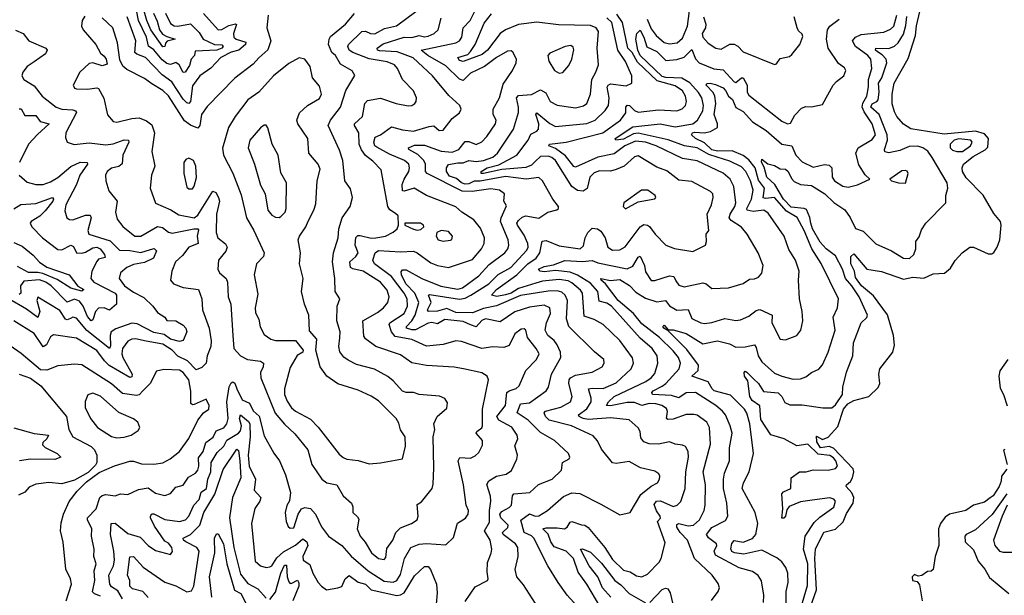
# Model space of a CAD drawing. Extents: x 1552294 to 1694791, y 811929 to 917222.
# Tile 544 of 643: x 1645907 to 1651252, y 906755 to 909880. Entities that reach past the tile are written whole.
import ezdxf

# ---------------------------------------------------------------- set-up
doc = ezdxf.new("R2010")
doc.units = 0

msp = doc.modelspace()

# ---------------------------------------------------------------- linework, layer by layer
at = {"layer": '0CON10XD'}
for points in [[(1646633.6, 909915), (1646652.5, 909872.5), (1646665.8, 909825.8), (1646682, 909802), (1646705, 909787.9), (1646750.8, 909775), (1646707.2, 909762.8), (1646697.9, 909752.1), (1646695, 909733.8), (1646685, 909733.1), (1646619.2, 909825), (1646597.1, 909875), (1646541.1, 910075)], [(1646698.5, 909915), (1646725, 909859.2), (1646745, 909847.1), (1646765, 909844.8), (1646835, 909858.4), (1646881.2, 909811.2), (1646903.2, 909775), (1646965, 909745.7), (1647003.6, 909743.6), (1647011.5, 909735), (1647004, 909725), (1646977.1, 909715), (1646860.2, 909709.8), (1646856.5, 909685), (1646838, 909665), (1646828.2, 909631.8), (1646805, 909594.6), (1646795, 909593.1), (1646772, 909635), (1646755, 909647.1), (1646725, 909637.5), (1646705, 909641.9), (1646681.2, 909661.2), (1646635, 909716.7), (1646606.4, 909736.4), (1646595.6, 909785), (1646552.6, 909875), (1646528.1, 909998.1)], [(1646261.2, 909898.8), (1646247.1, 909875), (1646243.1, 909845), (1646252.2, 909825), (1646320, 909745), (1646345, 909697.5), (1646365, 909682.5), (1646376.2, 909665), (1646381.7, 909638.3), (1646355, 909630), (1646305, 909646), (1646285, 909642.5), (1646234.4, 909595.6), (1646196.7, 909525), (1646205, 909508.8), (1646215, 909504.3), (1646275, 909502.2), (1646325, 909510), (1646335, 909506), (1646363.5, 909453.5), (1646383.6, 909363.6), (1646415, 909327.5), (1646435, 909324.5), (1646515, 909344.1), (1646555, 909346.8), (1646595, 909331.3), (1646625, 909309.5), (1646638.8, 909265), (1646623.9, 909165), (1646640.3, 909085), (1646622.1, 909035), (1646614.5, 908965), (1646644.6, 908884.6), (1646727.3, 908847.3), (1646770.3, 908820.3), (1646855, 908804.5), (1646875, 908818.1), (1646955, 908949.6), (1646972.2, 908942.2), (1646985.8, 908915), (1646991, 908895), (1646975.6, 908825), (1646973.9, 908723.9), (1646983.5, 908695), (1647025, 908662.2), (1647032.5, 908645), (1647026.2, 908623.8), (1646986.5, 908575), (1646982.2, 908525), (1646991.9, 908505), (1647027.1, 908475), (1647034.5, 908454.5), (1647038.2, 908375), (1647053.2, 908335), (1647064.5, 908165.5), (1647070, 908095), (1647105.7, 908055), (1647144, 908035), (1647215, 908025.8), (1647230, 908015), (1647228.8, 907995), (1647214.1, 907965), (1647216.2, 907935), (1647294.5, 907744.5), (1647344.5, 907684.5), (1647401.3, 907631.3), (1647470.6, 907545), (1647492.1, 907465), (1647546.5, 907385), (1647575, 907364.6), (1647628, 907355), (1647663.3, 907295), (1647708.6, 907255), (1647715.7, 907235), (1647716.2, 907205), (1647741.5, 907181.5), (1647747.6, 907167.6), (1647738.8, 907115), (1647755, 907075.8), (1647782.6, 907042.6), (1647816.2, 906985), (1647855, 906954.7), (1647885, 906948.5)], [(1646345, 906749.6), (1646312.8, 906762.8), (1646303.2, 906773.2), (1646314.2, 906835), (1646312.3, 906887.7), (1646322.7, 906925), (1646308.8, 906965), (1646311, 907005), (1646296.8, 907075), (1646298.2, 907115), (1646275.4, 907165), (1646276, 907175), (1646322.1, 907225), (1646342, 907285), (1646355, 907296.6), (1646375, 907301.9), (1646425, 907294.6), (1646455, 907305.8), (1646495, 907301.9), (1646551.3, 907328.7), (1646605, 907339.1), (1646645, 907309.7), (1646695, 907296.4), (1646725, 907307.1), (1646755, 907341.2), (1646795, 907352), (1646823, 907397), (1646862, 907418), (1646875, 907434.5), (1646880.2, 907455), (1646878.1, 907501.9), (1646902.8, 907535), (1646917.8, 907585), (1646956.7, 907613.3), (1646972.9, 907647.2), (1647015, 907664.8), (1647031.9, 907685), (1647039.5, 907715), (1647030.9, 907805), (1647044, 907886), (1647055, 907908.2), (1647065, 907913.5), (1647075, 907907.1), (1647086.2, 907875), (1647115, 907816.8), (1647155, 907797.7), (1647175, 907756.4), (1647207.8, 907727.8), (1647235, 907620), (1647286.1, 907526.1), (1647316.7, 907485), (1647349.6, 907409.6), (1647377, 907313), (1647372.3, 907267.7), (1647357.9, 907242.1), (1647349.1, 907205), (1647353.1, 907155), (1647365, 907127.5), (1647375, 907120), (1647395, 907121.4), (1647419.6, 907195), (1647436, 907224), (1647455, 907231.5), (1647485.3, 907225.3), (1647512.7, 907195), (1647545, 907125.8), (1647582.9, 907075), (1647656.2, 907025), (1647707.2, 906967.2), (1647798.3, 906888.3), (1647885, 906831.7), (1647935, 906825.3), (1647955, 906834.7), (1647975, 906867.5), (1647996.1, 906953.9), (1648031.1, 907015), (1648075, 907031.8), (1648115, 907036.5), (1648220.5, 907029.5), (1648262.1, 907067.9), (1648283.5, 907146.5), (1648327, 907173), (1648341.8, 907195), (1648342.9, 907215), (1648331.5, 907245), (1648316, 907355), (1648286.8, 907485), (1648296.4, 907503.6), (1648355, 907500), (1648378.9, 907511.1), (1648400, 907530), (1648419.8, 907570.2), (1648418.8, 907595), (1648384.5, 907635), (1648388.6, 907645), (1648415, 907664.4), (1648418.8, 907675), (1648418.7, 907765), (1648451.9, 907925), (1648444.5, 907944.5), (1648415, 907963.1), (1648316.4, 907983.6), (1648265, 907993.6), (1648115, 908001.9), (1648036.6, 908016.6), (1647975, 908059.6), (1647840, 908105), (1647785, 908147.8), (1647775, 908162), (1647770, 908245), (1647849.9, 908290.1), (1647881.1, 908315), (1647906.2, 908345), (1647912.2, 908375), (1647901.7, 908411.7), (1647866.2, 908455), (1647771.1, 908515), (1647715, 908526.5), (1647703, 908535), (1647698.9, 908565), (1647732.6, 908595), (1647745.2, 908615), (1647728.8, 908655), (1647732.6, 908697.4), (1647742.3, 908707.7), (1647755, 908709.1), (1647815, 908694.4), (1647840, 908695), (1647892.5, 908705), (1647935, 908726.5), (1647955.8, 908745), (1647964, 908765), (1647962, 908815), (1647947.7, 908827.7), (1647917, 908847), (1647906.4, 908865), (1647868.5, 909065), (1647825, 909112.3), (1647783.4, 909143.5), (1647763.2, 909173.2), (1647749.4, 909205), (1647747.6, 909265), (1647724.7, 909305), (1647724.7, 909315), (1647768.5, 909355), (1647780, 909425), (1647795, 909441.8), (1647865, 909453.6), (1647950, 909425), (1648015, 909411.9), (1648035, 909414.3), (1648051.2, 909425), (1648058.6, 909435), (1648060.6, 909455), (1648045, 909494.2), (1647985, 909555.7), (1647957.9, 909615), (1647942.5, 909635), (1647901.7, 909651.7), (1647805, 909666.8), (1647715, 909701), (1647695.8, 909715), (1647688.9, 909735), (1647691.8, 909745), (1647763.6, 909815), (1647785, 909816.9), (1647811.9, 909805), (1647835, 909803.5), (1647888, 909832), (1647952.6, 909847.4), (1648057.5, 909925)], [(1647255.3, 909905.3), (1647249.4, 909835), (1647270, 909765), (1647255, 909715.6), (1647205, 909673.8), (1647175, 909638.5), (1647075, 909561.9), (1646925, 909408.6), (1646894.7, 909365), (1646885.8, 909305), (1646875, 909291.1), (1646835, 909307), (1646801.5, 909331.5), (1646715, 909466.3), (1646685, 909495.3), (1646625, 909531.8), (1646585, 909561.5), (1646489.5, 909609.5), (1646467.5, 909627.5), (1646451.4, 909661.4), (1646438.9, 909755), (1646413.3, 909835), (1646355, 909890)], [(1646904.4, 909914.4), (1646985, 909825.4), (1647005, 909827.2), (1647042.1, 909847.9), (1647078.3, 909858.3), (1647083.5, 909853.5), (1647068.2, 909805), (1647069.5, 909785), (1647082.5, 909775), (1647135, 909757.1), (1647133.1, 909745), (1647096.1, 909713.9), (1647055, 909704.2), (1646998.4, 909675), (1646945, 909616.2), (1646885, 909574.7), (1646845, 909520), (1646834.2, 909435.8), (1646825, 909425.5), (1646815, 909428), (1646795, 909448.2), (1646732.4, 909542.4), (1646680.6, 909580.6), (1646590.5, 909675), (1646542.9, 909692.9), (1646532.5, 909702.5), (1646538.4, 909765), (1646491.1, 909895)], [(1647885, 906948.5), (1647895, 906960), (1647900.5, 907009.5), (1647933.1, 907055), (1647948.2, 907095), (1647975, 907120.3), (1648034.3, 907145), (1648064.3, 907165), (1648069.6, 907185), (1648065, 907247.5), (1648088.2, 907261.8), (1648145.5, 907335), (1648151.8, 907358.2), (1648156, 907446), (1648152.3, 907615), (1648161.1, 907655), (1648155.8, 907685), (1648173.8, 907725), (1648225, 907770), (1648229.2, 907799.2), (1648215, 907823.8), (1648186.8, 907836.8), (1648075, 907845.6), (1648045, 907855.6), (1648005, 907855.5), (1647985, 907863.6), (1647935, 907920), (1647905, 907943.6), (1647832.4, 907982.4), (1647735, 908008.2), (1647691, 908031), (1647667, 908047), (1647645.8, 908075.8), (1647640, 908105), (1647645, 908152.5), (1647646.9, 908185), (1647628.5, 908245), (1647630, 908325), (1647644.2, 908365), (1647619.2, 908405), (1647618.5, 908475), (1647605.5, 908565.5), (1647611.1, 908615), (1647636.2, 908695), (1647638.9, 908745), (1647657.8, 908805), (1647701.1, 908865), (1647713.1, 908915), (1647702.3, 908962.3), (1647672.7, 909005), (1647660.6, 909115), (1647642.4, 909172.4), (1647581.1, 909305), (1647594.6, 909335), (1647648.7, 909405), (1647677.8, 909495), (1647726.5, 909576.5), (1647712.7, 909602.7), (1647648.3, 909638.3), (1647621.1, 909685), (1647602.3, 909702.3), (1647583.3, 909745), (1647586.2, 909773.8), (1647595, 909789.6), (1647675.2, 909854.8), (1647725, 909913.2)], [(1648848.1, 907435), (1648854.2, 907475), (1648890, 907495), (1648894.2, 907505), (1648885.8, 907525), (1648810, 907595), (1648735, 907637.9), (1648667.2, 907705), (1648606.7, 907745), (1648625.6, 907794.4), (1648675, 907799), (1648764.7, 907865.3), (1648777.7, 907885), (1648794.4, 907955.6), (1648844.6, 908045), (1648842.1, 908075), (1648825.3, 908115), (1648808.3, 908138.3), (1648774, 908165), (1648760.3, 908195), (1648766, 908234), (1648788.1, 908285), (1648785.2, 908315.2), (1648755, 908329.3), (1648675, 908318.9), (1648595, 908293.6), (1648515, 908240.3), (1648435, 908256.5), (1648415, 908247.2), (1648385, 908212.6), (1648354, 908224), (1648315, 908242), (1648215, 908252.7), (1648175, 908227.8), (1648145, 908235.7), (1648125, 908233), (1648055, 908196.3), (1648035, 908195.4), (1648006.4, 908205), (1648006.7, 908215), (1648035.8, 908244.2), (1648054.3, 908275), (1648073.2, 908345), (1648052.2, 908395), (1648002.9, 908445), (1647979, 908495), (1647978.3, 908511.7), (1647985, 908521.1), (1648005, 908522.5), (1648090.7, 908475), (1648193.6, 908433.6), (1648285, 908416.5), (1648310.3, 908425), (1648400.1, 908489.9), (1648455, 908550.3), (1648540, 908615), (1648556.6, 908635), (1648561.8, 908655), (1648559.2, 908685), (1648518, 908785), (1648520, 908805), (1648549.2, 908869.2), (1648534.6, 908895), (1648538.6, 908935), (1648510.8, 908955), (1648465, 908961), (1648363.6, 908946.4), (1648309.6, 908949.6), (1648119.5, 909045), (1648109.7, 909055), (1648110.5, 909095), (1648100.5, 909115), (1648068.5, 909148.5), (1648019.5, 909175), (1648016.9, 909185), (1648050.7, 909199.3), (1648105, 909199.3), (1648195, 909166.5), (1648255, 909160.7), (1648291.5, 909175), (1648325, 909217.8), (1648345, 909218.4), (1648385, 909202.1), (1648415, 909216.4), (1648443.5, 909246.5), (1648490, 909315), (1648492.9, 909335), (1648477.7, 909365), (1648477.9, 909395), (1648512, 909455), (1648530.7, 909529.3), (1648582.5, 909605), (1648602.9, 909645), (1648604.4, 909665), (1648583.9, 909703.9), (1648575, 909710.6), (1648555, 909709.1), (1648495, 909674.6), (1648429.5, 909625), (1648355, 909589.7), (1648315, 909549.6), (1648295, 909557.5), (1648219.9, 909629.9), (1648123.3, 909685), (1648086, 909715), (1648274.8, 909755.2), (1648295, 909765.5), (1648306.7, 909785), (1648313.7, 909835), (1648351.6, 909875), (1648387.4, 909945)], [(1648953.4, 906673.4), (1648878.2, 906755), (1648830.4, 906825), (1648774.7, 906914.7), (1648698.2, 907065), (1648685, 907078.3), (1648645.2, 907095.2), (1648627, 907163), (1648675, 907197.2), (1648705, 907183.6), (1648725, 907185.4), (1648771.9, 907215), (1648858.7, 907291.3), (1648905, 907311), (1648947.2, 907307.2), (1649060.9, 907249.1), (1649165, 907191.2), (1649221.2, 907205), (1649278.7, 907301.3), (1649335, 907347.3), (1649369.2, 907365), (1649380.6, 907385), (1649382.5, 907402.5), (1649376, 907415), (1649355, 907428.1), (1649276.2, 907446.2), (1649215, 907480.5), (1649145, 907470.9), (1649124.5, 907474.5), (1649065, 907548.9), (1649043, 907593), (1649019.7, 907619.7), (1648901.9, 907675), (1648781.1, 907705), (1648760.8, 907725), (1648754.6, 907745), (1648760.6, 907755), (1648843.9, 907776.1), (1648896.2, 907805), (1648906, 907835), (1648887.8, 907905), (1648889.2, 907925), (1648896.7, 907935), (1648925, 907949.4), (1649015, 907966.4), (1649068.5, 907995), (1649079.1, 908015), (1649078.2, 908035), (1649026.6, 908076.6), (1648888.2, 908215), (1648875.8, 908255), (1648880.5, 908355), (1648867.4, 908385), (1648850.5, 908400.5), (1648825, 908407.9), (1648775, 908405.5), (1648625, 908381.9), (1648495, 908327.2), (1648425, 908312.7), (1648365, 908288.8), (1648275, 908290.5), (1648225, 908311.6), (1648175, 908298), (1648125.5, 908295.5), (1648121.1, 908305), (1648140.6, 908345), (1648126.9, 908385), (1648131.3, 908388.7), (1648295, 908363.5), (1648325, 908368.9), (1648355.5, 908384.5), (1648453.9, 908445), (1648503.8, 908496.2), (1648573.1, 908535), (1648660.8, 908629.2), (1648667.1, 908645), (1648664.8, 908665), (1648645, 908709.3), (1648608.9, 908765), (1648605.9, 908775), (1648615, 908790), (1648635, 908807.5), (1648655, 908815.3), (1648725, 908802.9), (1648774.5, 908835.5), (1648822.6, 908847.4), (1648832.5, 908855), (1648831.8, 908865), (1648801.9, 908905), (1648745.8, 909005.8), (1648725, 909023.5), (1648656.6, 909013.4), (1648545, 909028), (1648406.8, 909003.2), (1648375, 909003), (1648345, 908988.7), (1648325, 908987.6), (1648305.2, 908995), (1648277.4, 909017.4), (1648241, 909031), (1648224.5, 909055), (1648224.1, 909075.9), (1648235.4, 909094.6), (1648285, 909102.1), (1648315, 909102.4), (1648345, 909116.2), (1648385, 909110), (1648425, 909115.2), (1648475, 909132.7), (1648501.6, 909155), (1648587.9, 909285), (1648614.7, 909375.3), (1648615.2, 909404.8), (1648603.9, 909455), (1648615, 909468.2), (1648685, 909474.2), (1648735, 909499.4), (1648762.4, 909482.4), (1648786.6, 909436.6), (1648825, 909416.1), (1648925, 909401.8), (1648967.1, 909412.9), (1648986.1, 909425), (1649005.8, 909475), (1649012.5, 909555), (1649035.3, 909595), (1649048.8, 909635), (1649042.4, 909725), (1649049.2, 909815), (1649036.1, 909836.1), (1649005, 909848.3), (1648831.5, 909851.5), (1648715, 909866.2), (1648615, 909854.3), (1648545, 909825.1), (1648515, 909805.4), (1648446.3, 909713.7), (1648418.3, 909691.7), (1648315, 909653.2), (1648295, 909657.9), (1648285.8, 909674.2), (1648339.1, 909690.9), (1648355, 909706.4), (1648378.8, 909745), (1648428.1, 909861.9), (1648467.8, 909912.2)], [(1649663.2, 906726.8), (1649699.5, 906775), (1649706.5, 906795), (1649699.4, 906819.4), (1649665.7, 906865), (1649569.3, 906955), (1649532.7, 907055), (1649492.7, 907095), (1649473.8, 907125), (1649475, 907139.1), (1649485, 907144.1), (1649535, 907131.2), (1649565.4, 907135), (1649598.1, 907165), (1649622, 907215), (1649628, 907245), (1649629.7, 907355), (1649617.5, 907425), (1649656.7, 907575), (1649652, 907665), (1649637.8, 907695), (1649585, 907733.1), (1649567.2, 907737.2), (1649525, 907736.2), (1649455, 907710.4), (1649425, 907708.8), (1649418.2, 907715), (1649423.3, 907753.3), (1649418.3, 907768.3), (1649392.2, 907785), (1649361.2, 907795), (1649325, 907795.6), (1649285, 907785.2), (1649245, 907801.1), (1649205, 907802.2), (1649113.6, 907783.6), (1649091.9, 907785), (1649102.5, 907805), (1649135, 907834.5), (1649306.9, 907915), (1649335.4, 907935), (1649355, 907958.6), (1649370.7, 908015), (1649367.2, 908055), (1649340.3, 908095), (1649275, 908151.3), (1649120.3, 908325), (1649095, 908341.7), (1649052.5, 908352.5), (1649045.1, 908405.1), (1649005, 908449.3), (1648935, 908493.5), (1648895, 908509.2), (1648815, 908518.8), (1648755, 908511.9), (1648732, 908515), (1648723.1, 908525), (1648755, 908540.7), (1648805, 908549.4), (1648866.8, 908573.2), (1648962.7, 908567.3), (1649015, 908572.8), (1649045, 908559), (1649205, 908527.5), (1649235, 908542.5), (1649265, 908591.5), (1649275, 908595.5), (1649298, 908545), (1649305, 908510.8), (1649334.1, 908464.1), (1649355, 908463.3), (1649435, 908490), (1649457.5, 908485), (1649468.7, 908461.3), (1649485, 908438.8), (1649515, 908428.8), (1649615, 908451.2), (1649633.1, 908445), (1649665, 908421.1), (1649755, 908423.5), (1649835, 908446.9), (1649868.6, 908471.4), (1649895, 908472.5), (1649918.5, 908481.5), (1649936.6, 908503.4), (1649942.5, 908545), (1649916.5, 908615), (1649856.5, 908715), (1649825, 908753.3), (1649769.6, 908789.6), (1649758.9, 908805), (1649763.8, 908825), (1649789.6, 908865), (1649793.9, 908885), (1649784.3, 908974.3), (1649763.8, 909015), (1649725, 909047), (1649585, 909113.6), (1649505, 909127.2), (1649361.5, 909195), (1649304.2, 909214.2), (1649249.4, 909220.6), (1649192.7, 909195), (1649135, 909151.4), (1649045, 909133.9), (1648925, 909079.2), (1648915, 909083.1), (1648870.1, 909140.1), (1648815, 909180.2), (1648780, 909195), (1648783.3, 909205), (1648874.4, 909215.6), (1649072.3, 909265), (1649168.9, 909335), (1649196.8, 909375), (1649197.8, 909405), (1649205, 909416.8), (1649216.7, 909415), (1649245, 909387.5), (1649265, 909377.8), (1649375, 909390.3), (1649474.1, 909385.9), (1649504.1, 909395.9), (1649521.5, 909415), (1649527.1, 909435), (1649522.2, 909465), (1649505, 909492.9), (1649465, 909521.2), (1649367.4, 909547.4), (1649260.1, 909650.1), (1649231.3, 909701.3), (1649208.7, 909725), (1649179, 909865), (1649149.4, 909909.4)], [(1649312.7, 909882.7), (1649335, 909830), (1649361.9, 909795), (1649405, 909756.7), (1649435, 909749.2), (1649476.7, 909755), (1649505, 909780.4), (1649531.4, 909845), (1649542.8, 909927.2)], [(1650066.9, 906713.1), (1650068.6, 906775), (1650078.8, 906825), (1650076.9, 906875), (1650066.4, 906905), (1650045, 906935.7), (1650017.4, 906957.4), (1649935, 906999.4), (1649837.7, 906977.7), (1649788.1, 906985), (1649773, 906993), (1649767.3, 907007.3), (1649773.4, 907036.6), (1649785, 907051.5), (1649835, 907043.7), (1649885, 907063.5), (1649903.3, 907085), (1649913.4, 907145), (1649899.7, 907205), (1649828.5, 907335), (1649836.2, 907365), (1649867.2, 907425), (1649890, 907525), (1649870.4, 907685), (1649855, 907744.3), (1649841.3, 907765), (1649765, 907841.2), (1649677.8, 907865), (1649666.2, 907875), (1649644.4, 907914.4), (1649556.2, 907945), (1649590.9, 907975), (1649592.2, 908005), (1649529.2, 908089.2), (1649425, 908192.9), (1649404.2, 908205), (1649398.1, 908215), (1649405, 908221.1), (1649426.9, 908196.9), (1649455, 908196.2), (1649525, 908176.3), (1649615, 908120), (1649695, 908136.8), (1649759.6, 908119.6), (1649795, 908101.8), (1649845, 908103.9), (1649895, 908114.6), (1649905, 908100.8), (1649915.3, 908055), (1649935, 908021.8), (1650005, 907961.1), (1650043.7, 907943.7), (1650105, 907928.5), (1650145, 907930.6), (1650175, 907940.6), (1650206, 907964), (1650245, 907982.2), (1650265, 908006.9), (1650296.2, 908075), (1650334, 908195), (1650323.3, 908265), (1650346.7, 908315), (1650351.5, 908365), (1650257.1, 908557.1), (1650206.7, 908635), (1650165.7, 908735.7), (1650126.9, 908806.9), (1650069.5, 908839.5), (1650005, 908914.6), (1649955, 908908.5), (1649942.1, 908912.1), (1649949.6, 908965), (1649918.1, 909008.1), (1649899.1, 909075), (1649865, 909119.7), (1649835, 909142.4), (1649775, 909168.4), (1649695, 909166.2), (1649665, 909174), (1649625, 909211.6), (1649575.8, 909235), (1649553.6, 909255), (1649559.1, 909265), (1649571.5, 909268.5), (1649623.5, 909266.5), (1649657.5, 909272.5), (1649694.7, 909295.3), (1649694.3, 909315), (1649677.5, 909365), (1649685.2, 909425.2), (1649680, 909465), (1649671.9, 909485), (1649633.5, 909525), (1649636.4, 909533.6), (1649655, 909536), (1649685, 909527.3), (1649725, 909510), (1649738.3, 909495), (1649754.5, 909465), (1649776.3, 909446.3), (1649795, 909403.8), (1649835, 909381.4), (1649885.3, 909325), (1649959.2, 909279.2), (1650044.8, 909204.8), (1650099.1, 909195), (1650120.6, 909145), (1650155, 909107.8), (1650215, 909079.2), (1650275, 909093.3), (1650300.4, 909090.4), (1650315.7, 909075), (1650318.1, 909025), (1650330, 909005), (1650375, 908976.4), (1650405, 908970.6), (1650455, 908984), (1650522.5, 909015), (1650496.8, 909036.8), (1650461.9, 909091.9), (1650446.7, 909155), (1650459.2, 909185), (1650535, 909228.8), (1650552.3, 909255), (1650535, 909313.8), (1650490.4, 909380.4), (1650481, 909405), (1650483.7, 909426.3), (1650504.8, 909465), (1650514.8, 909515), (1650514.8, 909555), (1650532, 909615), (1650527.6, 909665), (1650511.6, 909685), (1650444.6, 909735), (1650428.5, 909765), (1650443.5, 909785), (1650475, 909800), (1650597.3, 909812.7), (1650635, 909828.6), (1650652.5, 909845), (1650667.9, 909905)], [(1649618.8, 909895), (1649630.9, 909855), (1649630, 909835), (1649611.3, 909805), (1649614.6, 909785), (1649645, 909751.9), (1649686.2, 909725), (1649715, 909719.1), (1649762.1, 909747.9), (1649785, 909748), (1649806.3, 909736.3), (1649835, 909705.6), (1650005, 909636.2), (1650015, 909640), (1650035, 909670), (1650085, 909680), (1650099.4, 909690.6), (1650142, 909745), (1650158.3, 909788.3), (1650155, 909801.2), (1650135, 909819.2), (1650127.5, 909835), (1650110.8, 909895)], [(1649890.1, 907930.1), (1649918, 907905), (1649945, 907860.5), (1650025, 907853.3), (1650044.2, 907835), (1650061.4, 907801.4), (1650088.5, 907788.5), (1650155, 907789.1), (1650267.2, 907772.8), (1650315, 907773.3), (1650335, 907789.5), (1650373.8, 907845), (1650376.1, 907885), (1650394.5, 907965.5), (1650430, 908055), (1650433.4, 908125), (1650475.4, 908235), (1650505, 908262.5), (1650508.5, 908275), (1650464.7, 908375), (1650425, 908434.4), (1650389, 908475), (1650373.5, 908525), (1650335, 908597.6), (1650285, 908636.4), (1650251.7, 908671.7), (1650209.9, 908745), (1650201.8, 908775), (1650196.7, 908806.7), (1650178.7, 908848.7), (1650165, 908855.7), (1650095, 908862.2), (1650053.4, 908905), (1650006, 908986), (1649962.8, 909025), (1649948.5, 909078.5), (1649934.3, 909105.7), (1649935, 909122.5), (1649967.4, 909097.4), (1650005, 909088.2), (1650035, 909070.9), (1650065, 909068.2), (1650079.1, 909055), (1650096.9, 909016.9), (1650111.2, 909001.2), (1650145.2, 908985.2), (1650205, 908979.4), (1650277.7, 908935), (1650327.3, 908887.3), (1650387, 908847), (1650415.8, 908805.8), (1650445, 908746.9), (1650485, 908731.9), (1650555, 908663.5), (1650638.8, 908625), (1650705, 908585.8), (1650737.1, 908582.9), (1650760, 908605), (1650772, 908635), (1650772, 908675), (1650789.8, 908700.2), (1650801.8, 908738.2), (1650825.8, 908775), (1650934.2, 908885), (1650934.2, 908925.8), (1650945.5, 908965), (1650942.1, 908995), (1650861.2, 909131.2), (1650836, 909166), (1650809.6, 909185), (1650782.7, 909192.7), (1650735, 909192.2), (1650685, 909169.7), (1650625, 909157.9), (1650603.3, 909163.3), (1650601.6, 909175), (1650617.9, 909225), (1650616.3, 909255), (1650572, 909365), (1650526.9, 909405), (1650535, 909422.7), (1650560.3, 909435), (1650567, 909445), (1650573.3, 909486.7), (1650568.4, 909535), (1650587.2, 909565), (1650614.8, 909645), (1650611.2, 909665), (1650588.7, 909688.7), (1650562.7, 909705), (1650553.3, 909715), (1650554.2, 909725), (1650625, 909723.1), (1650655, 909735.7), (1650675.1, 909754.9), (1650705, 909802.2), (1650718.2, 909848.2), (1650723.5, 909896.5)], [(1650425, 907310.3), (1650394.2, 907345.8), (1650394.8, 907355.2), (1650417.6, 907372.4), (1650427.4, 907392.6), (1650435.8, 907425), (1650430.7, 907440.7), (1650324.5, 907554.5), (1650301.8, 907561.8), (1650254.7, 907555), (1650235, 907588.6), (1650231.7, 907618.3), (1650265, 907601.5), (1650295, 907613.8), (1650348.7, 907671.3), (1650378.8, 907765), (1650402.5, 907795), (1650435, 907812.6), (1650516.7, 907833.4), (1650567.1, 907882.9), (1650576.1, 907905), (1650570.7, 907955), (1650576.3, 907985), (1650647.5, 908075), (1650656.6, 908113.4), (1650650.1, 908165), (1650617.3, 908277.3), (1650541.4, 908381.4), (1650476.7, 908435), (1650445, 908480.6), (1650439.4, 908515), (1650419.3, 908555), (1650419.1, 908595), (1650435, 908609.5), (1650505, 908525.3), (1650585, 908512), (1650705, 908470.6), (1650755, 908481.6), (1650815, 908477.1), (1650865, 908499.7), (1650926.6, 908503.4), (1650959.6, 908530.4), (1650985, 908572.7), (1651023.3, 908615), (1651065, 908644.6), (1651085, 908644.6), (1651165, 908609.3), (1651185, 908609.6), (1651195, 908616.2), (1651213.7, 908645), (1651226.8, 908685), (1651234.7, 908765), (1651231.6, 908785), (1651195, 908827.1), (1651136.9, 908926.9), (1651045, 909021.3), (1651025.8, 909055), (1651022.6, 909075), (1651029.7, 909095), (1651082.1, 909138), (1651147.4, 909172.6), (1651162.1, 909187.9), (1651166.5, 909235), (1651145, 909260.9), (1651095, 909274), (1650925, 909258.4), (1650745, 909287.5), (1650705, 909312.7), (1650668.8, 909355), (1650655, 909380), (1650643.5, 909423.5), (1650642.9, 909475), (1650654.7, 909535), (1650730.4, 909669.6), (1650769.4, 909795), (1650775, 909846), (1650793.9, 909923.9)], [(1648325, 906721.5), (1648379.7, 906800.3), (1648445.7, 906834.3), (1648450, 906845), (1648445, 906882.5), (1648446.7, 906933.3), (1648467, 906983), (1648469.2, 907005), (1648460.8, 907055), (1648429.6, 907105), (1648458, 907152), (1648457.5, 907215), (1648464.8, 907265), (1648463, 907293), (1648442.8, 907357.2), (1648453.8, 907376.2), (1648495, 907400.9), (1648547.1, 907412.9), (1648577.6, 907432.4), (1648606.2, 907493.8), (1648610, 907515), (1648594.5, 907565.5), (1648610.9, 907605), (1648606.9, 907625), (1648578.5, 907668.5), (1648507.2, 907705), (1648497.3, 907725), (1648544.7, 907785), (1648550.8, 907855), (1648565, 907865.7), (1648602.4, 907877.6), (1648618.5, 907891.5), (1648653.9, 907976.1), (1648712.5, 908035), (1648726.2, 908065), (1648711.6, 908095), (1648663.2, 908155), (1648654.2, 908195), (1648645, 908201.9), (1648629.8, 908200.2), (1648595, 908173.5), (1648565, 908111.9), (1648535, 908100), (1648475, 908103.4), (1648415, 908094.6), (1648305, 908132), (1648275, 908136), (1648205, 908117.2), (1648115, 908108), (1648035, 908144.4), (1647945, 908160), (1647926.2, 908185), (1647913.5, 908225), (1647916.4, 908235), (1647994.4, 908285.6), (1648011.9, 908325), (1648010.4, 908365), (1647995, 908394.3), (1647925, 908484.8), (1647833.3, 908555), (1647823.9, 908575), (1647836.1, 908615), (1647855, 908627.2), (1647975, 908618.7), (1648045, 908622.4), (1648065, 908614.7), (1648139.1, 908559.1), (1648175, 908545.4), (1648235, 908534.7), (1648365, 908578.2), (1648413.4, 908635), (1648429.3, 908665), (1648430, 908695), (1648408.5, 908748.5), (1648372.7, 908792.7), (1648307.1, 908835), (1648275, 908864.5), (1648115, 908926.2), (1648048, 908965), (1647995, 908948.7), (1647985, 908950.8), (1647982.8, 908985), (1647993.7, 909015), (1648018.8, 909055), (1648023.5, 909075), (1648019.6, 909095), (1647995.5, 909115), (1647915, 909149.1), (1647845, 909187.3), (1647835.6, 909195.6), (1647829.6, 909215), (1647837, 909243), (1647865, 909255.4), (1647925, 909298.9), (1647985, 909281.3), (1648045, 909275.2), (1648129.5, 909299.5), (1648155, 909303.2), (1648185, 909278.9), (1648205, 909279.4), (1648255, 909343.3), (1648294.3, 909375), (1648303.1, 909395), (1648297.1, 909415), (1648237.5, 909467.5), (1648147.9, 909575), (1648043.3, 909673.4), (1647956, 909706), (1647860.7, 909710.7), (1647849.1, 909715), (1647847.7, 909725), (1647880.9, 909749.1), (1647994.8, 909784.8), (1648035, 909784.1), (1648075, 909793.4), (1648105, 909787.4), (1648125, 909790.4), (1648157.3, 909805), (1648178.2, 909825), (1648195, 909888.1)], [(1649462.2, 908637.8), (1649561.7, 908621.7), (1649629.1, 908655), (1649636.1, 908675), (1649634.4, 908715), (1649647.5, 908735), (1649638.4, 908825), (1649661.8, 908875), (1649671.2, 908915), (1649668.9, 908935), (1649657.8, 908947.8), (1649555, 909001.1), (1649485, 909008.5), (1649419.2, 909059.2), (1649365, 909079.7), (1649265, 909140.4), (1649245, 909135.4), (1649188.6, 909085), (1649145, 909066.4), (1649115, 909058.2), (1649055, 909059.6), (1649025, 909047.9), (1649001.8, 909025), (1648987.4, 908962.6), (1648965, 908948.7), (1648935, 908952.6), (1648905, 908973.5), (1648815.3, 909115), (1648795, 909131.2), (1648775, 909139.6), (1648735, 909137.5), (1648707.7, 909112.3), (1648685, 909090), (1648655, 909076.9), (1648523.9, 909066.1), (1648424.5, 909044.5), (1648411.9, 909045), (1648411.8, 909055), (1648445, 909076.1), (1648507.6, 909092.4), (1648605.9, 909145), (1648666.6, 909225), (1648681.2, 909258.8), (1648714.8, 909275.2), (1648722.6, 909285), (1648724.8, 909315), (1648709.1, 909365), (1648715, 909374.3), (1648785, 909316.1), (1648815, 909299.7), (1648985, 909316.8), (1649031.8, 909335), (1649085, 909386.2), (1649102.9, 909415), (1649106.7, 909455), (1649096.4, 909513.6), (1649101.1, 909525), (1649115, 909531.1), (1649198.7, 909521.3), (1649230, 909535), (1649229.7, 909575), (1649196.2, 909653.8), (1649154.4, 909715), (1649121.9, 909865), (1649095, 909890.8)], [(1649944.7, 906715), (1649945.9, 906755), (1649933.8, 906833.8), (1649915, 906862.7), (1649885, 906883.3), (1649813.2, 906903.2), (1649685, 906972.5), (1649676.1, 906995), (1649692, 907025), (1649690.4, 907035), (1649646.8, 907066.8), (1649636, 907085), (1649665, 907123.6), (1649738.2, 907161.8), (1649751.2, 907185), (1649745.4, 907254.6), (1649728.4, 907335), (1649727.5, 907385), (1649732.2, 907417.8), (1649760.3, 907485), (1649759.4, 907555), (1649774.1, 907635), (1649764.2, 907675), (1649737.6, 907735), (1649722.8, 907755), (1649685.8, 907785), (1649575, 907856.1), (1649525, 907853.3), (1649485, 907827.5), (1649445, 907838.9), (1649342.9, 907845), (1649337.8, 907855), (1649346.7, 907865), (1649395, 907890.5), (1649414.9, 907905.1), (1649487.2, 907985), (1649494.7, 908015), (1649484.2, 908045), (1649455, 908082.8), (1649380.5, 908155), (1649285, 908228), (1649238.3, 908285), (1649155.4, 908355), (1649086.6, 908446.6), (1649063.8, 908465), (1649062.5, 908475), (1649114.8, 908464.8), (1649165, 908468.6), (1649217.3, 908437.3), (1649251.3, 908401.3), (1649305, 908367.9), (1649365, 908348.8), (1649412, 908355), (1649435, 908326.9), (1649475, 908302.5), (1649535, 908306.2), (1649555, 908257.3), (1649605, 908233.4), (1649625, 908230.4), (1649665, 908236.8), (1649735, 908258.5), (1649795, 908247.1), (1649819.1, 908250.9), (1649865, 908270), (1649905, 908301.5), (1649925, 908307.3), (1649992, 908275), (1649990.4, 908235), (1650035, 908146), (1650065, 908141.4), (1650125, 908165.7), (1650147.5, 908195), (1650158.2, 908245), (1650155.3, 908295.3), (1650140.9, 908365), (1650135.5, 908465), (1650138.8, 908515), (1650117.9, 908575), (1650083.1, 908633.1), (1650056.9, 908705), (1649969.9, 908829.9), (1649945.7, 908845.7), (1649888.4, 908838.4), (1649856.4, 908846.4), (1649853.6, 908855), (1649879.8, 908905), (1649887.9, 908955), (1649874.1, 909005.9), (1649849.3, 909055), (1649825, 909080.5), (1649762.7, 909112.7), (1649693.3, 909133.3), (1649648.6, 909148.6), (1649585, 909183.8), (1649515.8, 909195.8), (1649427.1, 909227.1), (1649265, 909264), (1649239, 909261), (1649185, 909231.6), (1649142.9, 909225), (1649140, 909235), (1649235, 909298.4), (1649384.6, 909314.6), (1649465, 909297.7), (1649561.8, 909315), (1649585.7, 909334.3), (1649616, 909385), (1649619.4, 909415), (1649609.3, 909455), (1649592.1, 909485), (1649545, 909536.9), (1649501.9, 909561.9), (1649415, 909566), (1649395, 909572.1), (1649274.5, 909685), (1649262, 909715), (1649252.3, 909775), (1649256.9, 909805), (1649275, 909822.5), (1649294.8, 909785), (1649311.9, 909731.9), (1649365, 909707), (1649415, 909659.3), (1649475, 909663.2), (1649515, 909677), (1649555, 909717.3), (1649575, 909666.9), (1649595.4, 909645), (1649675, 909613.9), (1649725, 909606.9), (1649785, 909542.9), (1649795, 909539.6), (1649825, 909563.9), (1649835, 909563.8), (1649856.5, 909525), (1649856.3, 909486.3), (1649865, 909469.5), (1650045, 909328.8), (1650075, 909313.9), (1650091.1, 909318.9), (1650115, 909361.1), (1650151.1, 909398.9), (1650175, 909407.8), (1650205, 909407.5), (1650265, 909420), (1650322.5, 909525), (1650341.2, 909545), (1650381.2, 909575), (1650392, 909605), (1650385, 909618), (1650352.6, 909642.6), (1650295.8, 909725), (1650287, 909775), (1650292.2, 909825), (1650305.2, 909844.8), (1650355, 909882.5)], [(1645885, 909823.8), (1645925.3, 909805.3), (1645956.5, 909765), (1646049.4, 909725), (1646055.6, 909715), (1646046.4, 909695), (1645985, 909651.2)], [(1648835, 909590), (1648855, 909593.1), (1648888.3, 909631.7), (1648904.5, 909665), (1648915.5, 909715.5), (1648911.7, 909731.7), (1648899.1, 909739.1), (1648868, 909735), (1648785, 909697.5), (1648774, 909685), (1648780, 909655), (1648810.6, 909605), (1648835, 909590)], [(1645985, 909651.2), (1645946.9, 909625), (1645924.3, 909595), (1645919.2, 909575), (1645930, 909555), (1645985, 909520), (1646030, 909465), (1646105.2, 909405.2), (1646135, 909393.8), (1646195, 909390.4), (1646209.5, 909385), (1646215.3, 909375.3), (1646158.1, 909265), (1646155, 909240), (1646164.3, 909214.3), (1646202.9, 909202.9), (1646285, 909210.8), (1646375, 909199.8), (1646413.8, 909206.2), (1646475, 909227.1), (1646497.1, 909225), (1646500, 909215), (1646466.2, 909145), (1646462.7, 909097.3), (1646445, 909082.2), (1646405, 909073.5), (1646381.4, 909055), (1646373.1, 909035), (1646374.3, 909005.7), (1646391.4, 908951.4), (1646437.1, 908895), (1646426.9, 908835), (1646436.3, 908796.4), (1646467.7, 908757.7), (1646532.5, 908705), (1646565, 908704.5), (1646655, 908756.5), (1646681.8, 908751.8), (1646715, 908726.7), (1646735, 908720.5), (1646853.3, 908745), (1646873.8, 908743.8), (1646878.3, 908738.3), (1646870.6, 908705), (1646876.2, 908665), (1646824.7, 908645), (1646790.9, 908599.1), (1646753.5, 908565), (1646732.5, 908515), (1646725.8, 908465), (1646742, 908445), (1646794.6, 908425.4), (1646877.5, 908415), (1646895.5, 908365), (1646898.9, 908305), (1646935.3, 908205), (1646947.1, 908137.1), (1646944.6, 908105.4), (1646925.5, 908055), (1646918.5, 908015), (1646895, 907991.8), (1646865, 907978.9), (1646817.5, 908027.5), (1646765, 908052.5), (1646735.2, 908085), (1646685, 908118.8), (1646594.2, 908135), (1646535, 908147.2), (1646515, 908144.6), (1646495, 908134.4), (1646465.4, 908095), (1646462.3, 908065), (1646467.3, 908045), (1646518.4, 907955), (1646515, 907940.4), (1646505, 907937.8), (1646393, 908003), (1646367.1, 908027.1), (1646325, 908084.8), (1646215, 908150), (1646090.3, 908169.7), (1646075, 908158.2), (1646053.2, 908115), (1646035, 908103.7), (1645985, 908176), (1645875, 908244.7)], [(1647805, 907469.4), (1647865, 907473.1), (1647985, 907496), (1648002.2, 907565), (1648000, 907615), (1647974, 907654), (1647965, 907690), (1647951.1, 907715), (1647855, 907810.9), (1647815, 907836.7), (1647745, 907868.8), (1647633.8, 907903.8), (1647574.8, 907944.8), (1647538.1, 907995), (1647515.4, 908085), (1647520.6, 908145), (1647480.7, 908190.7), (1647477.1, 908275), (1647452.5, 908335), (1647436.9, 908405), (1647445.4, 908475), (1647426.2, 908555), (1647430.9, 908615), (1647419.5, 908685), (1647425.4, 908705), (1647460.7, 908755), (1647473.8, 908786.2), (1647504.5, 908845), (1647515, 908880), (1647522.7, 909005), (1647537.8, 909067.8), (1647527.3, 909095), (1647476.8, 909155), (1647470.4, 909235), (1647416.7, 909315), (1647412.1, 909335), (1647425.6, 909375), (1647470, 909415), (1647535, 909452.3), (1647545.9, 909475), (1647535, 909518.6), (1647496.5, 909565), (1647483.3, 909625), (1647455, 909666.2), (1647425, 909672), (1647367.3, 909642.7), (1647285, 909574.6), (1647205, 909486.7), (1647145, 909444.7), (1647077.2, 909355), (1647040.4, 909295), (1647008.4, 909181.6), (1647013.9, 909145), (1647065, 909047.5), (1647108.8, 908928.8), (1647138.2, 908805), (1647178.9, 908735), (1647234.4, 908615), (1647230, 908595), (1647192.5, 908555), (1647179.1, 908495), (1647199.4, 908389.4), (1647186.2, 908315), (1647187.6, 908287.6), (1647205, 908254), (1647212.2, 908212.2), (1647235, 908170), (1647270, 908145), (1647295, 908137.5), (1647405, 908137.5), (1647445.8, 908085), (1647443.8, 908075), (1647413.5, 908056.5), (1647375, 907992.5), (1647344.7, 907875), (1647344.7, 907845), (1647359.5, 907809.5), (1647382.9, 907772.9), (1647405, 907755.3), (1647485, 907711.3), (1647527.7, 907667.7), (1647641.5, 907521.5), (1647662.6, 907502.6), (1647683.4, 907493.4), (1647745, 907487.3), (1647805, 907469.4)], [(1645905, 909395.4), (1645915, 909395.6), (1645935, 909360), (1645995, 909359.7), (1646017.6, 909327.6), (1646067.3, 909315), (1646003.6, 909256.4), (1645955.4, 909204.6), (1645905.5, 909105)], [(1647315, 908806.7), (1647325, 908812.2), (1647347.5, 908835), (1647354.5, 908855), (1647356.2, 908995), (1647325, 909048.6), (1647310.3, 909145), (1647278.5, 909205), (1647255, 909292.5), (1647245, 909306.7), (1647235, 909306.7), (1647215, 909293.3), (1647155.7, 909225), (1647146.7, 909185), (1647182.1, 909095), (1647215, 908981.2), (1647240.4, 908935), (1647253.3, 908845), (1647275, 908819.4), (1647295, 908807.8), (1647315, 908806.7)], [(1650995, 909163.8), (1651025, 909164.2), (1651068.1, 909195), (1651077.7, 909215), (1651069.4, 909225), (1651005, 909232.7), (1650980.5, 909225), (1650957.5, 909205), (1650957.3, 909185), (1650970.9, 909170.9), (1650995, 909163.8)], [(1645903.8, 909035), (1645948.5, 908998.5), (1645995.3, 908985.3), (1646035, 908984.7), (1646075, 908998.8), (1646115, 909022.4), (1646185, 909082.8), (1646235, 909106.3), (1646273.3, 909105), (1646275.5, 909095), (1646233.5, 909036.5), (1646215.1, 908984.9), (1646158.2, 908875), (1646152.9, 908842.9), (1646162.5, 908805), (1646176.7, 908795), (1646195, 908792.9), (1646265, 908818.9), (1646289.2, 908819.2), (1646295.4, 908805), (1646277.2, 908735), (1646282.3, 908715), (1646398.9, 908678.9), (1646449.4, 908629.4), (1646505, 908627.3), (1646565, 908615.9), (1646617, 908633), (1646637.7, 908637.7), (1646650.6, 908625), (1646633.8, 908585), (1646585, 908561.1), (1646525, 908551), (1646489.2, 908535), (1646454.2, 908505.8), (1646447.8, 908475), (1646476.9, 908435), (1646525, 908400.6), (1646581, 908371), (1646630.5, 908325), (1646655, 908289.4), (1646695.4, 908265.4), (1646706.4, 908246.4), (1646755, 908244.7), (1646795, 908221.6), (1646808.9, 908205), (1646815.2, 908185), (1646795, 908138.6), (1646775, 908133.1), (1646725, 908145.9), (1646691.3, 908171.3), (1646635, 908181.6), (1646545, 908228.8), (1646515, 908231.6), (1646428.3, 908201.7), (1646404.5, 908185.5), (1646398.5, 908165), (1646400.7, 908109.3), (1646395, 908094.5), (1646271.8, 908191.8), (1646215, 908258.8), (1646195, 908264.3), (1646182.6, 908257.4), (1646165, 908249.6), (1646155, 908253.2), (1646125, 908300.3), (1646005, 908373.8), (1646000.5, 908355), (1646015.6, 908295), (1646005, 908262.5), (1645945, 908308.5), (1645845, 908366.1)], [(1646825, 908961.4), (1646845, 908962.5), (1646854.4, 908975.6), (1646867.6, 909022.4), (1646862.7, 909085), (1646851.4, 909115), (1646825, 909128), (1646808.3, 909121.7), (1646798.6, 909105), (1646797.5, 909045), (1646815, 908971.2), (1646825, 908961.4)], [(1650715, 908992.9), (1650730, 909045), (1650725, 909056.7), (1650715, 909061.2), (1650695, 909059.2), (1650630, 909015), (1650640, 909005), (1650677.5, 908995), (1650715, 908992.9)], [(1649195, 908853.3), (1649265, 908891.4), (1649355, 908907.5), (1649360, 908915), (1649356.2, 908925), (1649316.7, 908955), (1649283.3, 908955), (1649187.5, 908885), (1649183.3, 908865), (1649195, 908853.3)], [(1645875, 908853.2), (1645912.8, 908877.2), (1645995, 908881.6), (1646085, 908914.3), (1646090.4, 908905), (1646086.7, 908895), (1646045, 908841.3), (1646016.5, 908813.5), (1645969.2, 908785), (1645964.6, 908774.6), (1645973.1, 908755), (1646031.8, 908695), (1646115, 908631.5), (1646135, 908630), (1646185.2, 908655.2), (1646198.5, 908648.5), (1646214.8, 908614.8), (1646245, 908611.7), (1646265, 908617.2), (1646305, 908641.8), (1646325, 908644.8), (1646343.8, 908635), (1646367.2, 908605), (1646370.3, 908589.7), (1646335, 908579.6), (1646325, 908567.5), (1646299.1, 908515), (1646293.3, 908475), (1646310.5, 908455), (1646426, 908395), (1646432.5, 908385), (1646433.1, 908335), (1646395, 908302.5), (1646365, 908315.6), (1646335, 908313.3), (1646318.7, 908295), (1646305, 908250.8), (1646295, 908245.5), (1646275, 908268.5), (1646251.3, 908325), (1646230.9, 908350.9), (1646205, 908362.3), (1646165, 908345.7), (1646078.3, 908435), (1646048.8, 908455), (1646015, 908467.8), (1645929, 908461), (1645911.4, 908435), (1645912.9, 908395), (1645905, 908387.7)], [(1648065, 908737.1), (1648085, 908740.8), (1648101.2, 908755), (1648100, 908765), (1648083.3, 908775), (1647997.5, 908775), (1647997.5, 908765), (1648045, 908742.5), (1648065, 908737.1)], [(1648205, 908676.9), (1648245, 908682.9), (1648253.8, 908686.2), (1648255.8, 908705), (1648235, 908730.6), (1648195, 908735.5), (1648171.2, 908725), (1648167.5, 908705), (1648178, 908685), (1648205, 908676.9)], [(1649056.6, 906695), (1648986, 906816), (1648939.5, 906879.5), (1648913.6, 906955), (1648874.3, 906994.3), (1648807.7, 907017.7), (1648789.8, 907045), (1648776.4, 907086.4), (1648747.3, 907115), (1648765, 907120.8), (1648825, 907121.7), (1648865, 907115.4), (1648879.5, 907125), (1648895, 907152.5), (1648904.5, 907155.5), (1648957.7, 907137.7), (1648975, 907134.7), (1648992.1, 907122.1), (1649084.2, 907014.2), (1649125, 906948.8), (1649185, 906891.9), (1649221.7, 906881.7), (1649255, 906860.5), (1649285, 906854.4), (1649315, 906869.2), (1649377.7, 906935), (1649388.8, 906955), (1649411.2, 907038.8), (1649368.6, 907155), (1649385.9, 907174.1), (1649384.6, 907185), (1649363.1, 907213.1), (1649351.5, 907248.5), (1649364.5, 907265), (1649385, 907268.1), (1649455, 907237.5), (1649476.5, 907243.5), (1649495.9, 907264.1), (1649518.8, 907335), (1649522.5, 907425), (1649537.1, 907505), (1649536.1, 907535), (1649522, 907562), (1649505, 907570.4), (1649465.5, 907575.5), (1649435, 907587.5), (1649375, 907575.4), (1649325, 907577.3), (1649295, 907588.2), (1649279.3, 907609.3), (1649274.6, 907644.6), (1649265, 907664), (1649215, 907707.7), (1649115, 907718.1), (1648995, 907709.7), (1648965, 907714.6), (1648944.6, 907725), (1648941.2, 907735), (1648985, 907766.8), (1649008.5, 907805), (1649009.8, 907825), (1648994.8, 907875.2), (1649015, 907880.2), (1649075, 907877.5), (1649145, 907908.8), (1649226.8, 907985), (1649238.2, 908015), (1649234.1, 908044.1), (1649165, 908138.8), (1649074.7, 908224.7), (1649025, 908252.7), (1648970.6, 908270.6), (1648961.9, 908395), (1648952, 908412), (1648905, 908450.6), (1648885, 908461.3), (1648835, 908469.5), (1648745, 908459.6), (1648708.6, 908448.6), (1648615, 908421), (1648575, 908396), (1648545, 908385.3), (1648497.2, 908377.2), (1648468.1, 908385), (1648496.1, 908415), (1648605, 908494.4), (1648664.8, 908555), (1648711, 908585), (1648729.8, 908615), (1648743.1, 908676.9), (1648765, 908681.8), (1648835, 908651.9), (1648948.8, 908635), (1648968.5, 908651.5), (1648977.2, 908695), (1648990.3, 908725), (1649015, 908747.5), (1649044.2, 908744.2), (1649060.9, 908730.9), (1649084.7, 908695), (1649099.3, 908645), (1649125, 908627.9), (1649165, 908631.1), (1649194, 908646), (1649274.7, 908755), (1649295, 908767.8), (1649314.8, 908764.8), (1649326.3, 908756.3), (1649355.8, 908715.8), (1649414.2, 908655), (1649462.2, 908637.8)], [(1645875, 908669.6), (1645919.8, 908649.8), (1645980.7, 908600.7), (1646014, 908564), (1646055, 908536), (1646175, 908494.5), (1646222.6, 908432.6), (1646255.6, 908415), (1646244.1, 908405.9), (1646185, 908422.5), (1646110.1, 908470.1), (1646032.4, 908502.4), (1646006.5, 908506.5), (1645955, 908506.9), (1645895, 908540.2)], [(1646158.8, 906725), (1646188.9, 906815), (1646183.4, 906843.4), (1646157, 906897), (1646142.6, 907042.6), (1646128.9, 907105), (1646131.9, 907148.1), (1646145.4, 907195), (1646176.2, 907263.8), (1646219.2, 907320.8), (1646269.4, 907370.6), (1646338.3, 907421.7), (1646421.7, 907458.2), (1646505, 907482.7), (1646525, 907483.1), (1646568.9, 907468.9), (1646635, 907466), (1646685, 907474.6), (1646724.4, 907495), (1646775, 907535.7), (1646825, 907605.7), (1646874, 907706), (1646905, 907746), (1646933.8, 907765), (1646935.6, 907785), (1646920, 907820), (1646855, 907790), (1646845, 907789.2), (1646836.7, 907796.7), (1646836.5, 907863.5), (1646825.2, 907925), (1646795.3, 907965), (1646775, 907976.5), (1646689.8, 907980.2), (1646649.1, 907970.9), (1646615.6, 907905), (1646575, 907864.4), (1646556.2, 907843.8), (1646541.2, 907838.8), (1646465, 907850.9), (1646405, 907902.7), (1646245, 908006.7), (1646205, 908009.5), (1646115, 908001.1), (1646055, 907977.5), (1646019.3, 907979.3), (1645915, 908067.5), (1645855, 908110)], [(1651271.2, 908035), (1651226.8, 907973.2), (1651221.6, 907945), (1651230, 907880), (1651247.8, 907845), (1651267.1, 907782.9)], [(1650091.2, 906495), (1650182.8, 906807.2), (1650185.1, 906924.9), (1650161, 907005), (1650171, 907075), (1650220.2, 907149.8), (1650250.3, 907179.7), (1650326.8, 907233.2), (1650335.7, 907265), (1650327, 907277), (1650305, 907283.1), (1650208.4, 907271.6), (1650145, 907262.2), (1650083.4, 907236.6), (1650071, 907219), (1650064.3, 907185), (1650055, 907173.5), (1650045, 907173.8), (1650050, 907225), (1650043.6, 907305), (1650053.6, 907316.4), (1650094, 907335), (1650095, 907392.5), (1650140, 907425), (1650175.6, 907425.6), (1650215, 907435.3), (1650295, 907434), (1650336.2, 907443.8), (1650345.8, 907455), (1650337.6, 907485), (1650325, 907502), (1650305, 907513.5), (1650241, 907521), (1650185.7, 907575.7), (1650125, 907566.5), (1650056.8, 907605), (1649985, 907625.2), (1649929.8, 907709.8), (1649925, 907783.7), (1649882.6, 907812.6), (1649869.8, 907835), (1649858.8, 907918.8), (1649841.1, 907945), (1649839.2, 907965), (1649845, 907972), (1649855, 907966.9), (1649890.1, 907930.1)], [(1645905, 907954.5), (1645965, 907934.4), (1646021.5, 907891.5), (1646162.1, 907725), (1646174, 907655), (1646195.6, 907615), (1646295, 907562.2), (1646313.2, 907545), (1646325.5, 907515), (1646325.6, 907475), (1646318.9, 907461.1), (1646278, 907422), (1646205, 907380), (1646135, 907360.5), (1646065, 907366.5), (1645995, 907358.8), (1645958.3, 907341.7), (1645934.4, 907315.6), (1645901.5, 907298.5)], [(1646435, 907609.4), (1646475, 907614), (1646511.4, 907625), (1646550.8, 907649.2), (1646559.1, 907665), (1646548.2, 907695), (1646525, 907712), (1646445, 907747.6), (1646345, 907835.8), (1646305, 907851.5), (1646276.9, 907843.1), (1646262.1, 907807.9), (1646262.9, 907775), (1646291.8, 907715), (1646328.9, 907665), (1646405, 907616.4), (1646435, 907609.4)], [(1646465.2, 906735.2), (1646439.7, 906779.7), (1646405, 906800), (1646396.7, 906815), (1646390.8, 906865), (1646417.1, 906915), (1646421.9, 906945), (1646419, 906995), (1646399.2, 907085), (1646404.4, 907145), (1646425, 907146.2), (1646495, 907090.5), (1646560.7, 907070.7), (1646605, 907024.5), (1646645, 906997.8), (1646725, 906976), (1646736.6, 906993.4), (1646733.3, 907015), (1646715, 907037.8), (1646695, 907048), (1646639.8, 907129.8), (1646616.6, 907175), (1646616.8, 907185), (1646625, 907196.2), (1646635, 907198), (1646695, 907167), (1646775, 907154.8), (1646806.8, 907165), (1646825.3, 907185), (1646852.6, 907245), (1646881.6, 907275), (1646892.7, 907315), (1646920.4, 907335), (1646927.8, 907385), (1646944.2, 907425), (1646945.9, 907475.9), (1646979.5, 907530.5), (1647015.9, 907564.1), (1647032.3, 907597.7), (1647094.2, 907635), (1647105, 907648.4), (1647111.3, 907675), (1647099.8, 907715), (1647105, 907734.4), (1647148.9, 907698.9), (1647155.6, 907685.6), (1647157.7, 907615), (1647147, 907515), (1647153.2, 907455), (1647187.4, 907385), (1647179.2, 907325), (1647216, 907285), (1647210, 907265), (1647183.7, 907226.4), (1647164.6, 907145), (1647185, 906940), (1647215, 906914.6), (1647245, 906906.5), (1647265, 906909.1), (1647276.2, 906915), (1647302.5, 906957.5), (1647338.7, 906991.4), (1647405, 907027.1), (1647445, 907061.4), (1647465, 907045.7), (1647471.8, 907025), (1647443.8, 906965), (1647445.4, 906945.4), (1647481.8, 906921.8), (1647498.1, 906875), (1647527.5, 906825), (1647545, 906804), (1647572.5, 906785), (1647635, 906794.5), (1647655, 906803.3), (1647674.2, 906845), (1647695, 906862.8), (1647745, 906826.9), (1647785, 906815.2), (1647814.6, 906784.6), (1647955, 906754.6), (1647975, 906756.5), (1647995, 906768.5), (1648049.9, 906860.1), (1648105, 906911.2), (1648125, 906910.4), (1648138, 906895), (1648169, 906815), (1648172.6, 906767.4), (1648162.9, 906645)], [(1645875, 907664.4), (1645985, 907632.5), (1646062.9, 907625), (1646055.3, 907605), (1646033.3, 907585), (1646031, 907571), (1646045, 907558.1), (1646111.1, 907525), (1646130, 907505), (1646097.6, 907492.4), (1645966.6, 907493.4), (1645906.7, 907485)], [(1646605, 906742.2), (1646576, 906775), (1646520, 906790), (1646505.9, 906805), (1646504.4, 906834.4), (1646492.2, 906865), (1646505, 906964), (1646525.5, 906965), (1646578, 906908), (1646695, 906826.9), (1646755, 906806.7), (1646815, 906773.6), (1646840.6, 906779.4), (1646853.1, 906805), (1646881.4, 906995), (1646869.6, 907015), (1646809.3, 907045), (1646796.9, 907055), (1646794.5, 907065), (1646835, 907085.7), (1646884.8, 907135), (1646906.8, 907205), (1646965.7, 907304.3), (1647011.6, 907438.4), (1647085, 907548.5), (1647095, 907541.2), (1647103, 907485), (1647107, 907393), (1647063.2, 907285), (1647045.3, 907175.3), (1647068.8, 907015), (1647105, 906870), (1647145, 906818.1), (1647200.2, 906790.2), (1647245, 906739.5)], [(1651255, 907546.7), (1651247.5, 907542.5), (1651266.7, 907465)], [(1651265, 907440), (1651237.5, 907402.5), (1651235.4, 907375), (1651224.5, 907345), (1651191.8, 907295), (1651176, 907284), (1651145, 907261.2), (1651085.5, 907244.5), (1651042.5, 907215), (1650954.5, 907195.5), (1650930.2, 907179.8), (1650906.1, 907145), (1650894.6, 907115), (1650895.7, 907025), (1650876.2, 906965), (1650865.7, 906894.3), (1650855, 906886.2), (1650835, 906884), (1650805, 906861.4), (1650785, 906859.2), (1650765, 906867.5), (1650752, 906855), (1650754.3, 906834.3), (1650779.4, 906829.4), (1650791.2, 906811.2), (1650806.9, 906725)], [(1648722.5, 906685), (1648641.3, 906811.3), (1648605.9, 906855), (1648597.5, 906895), (1648613.4, 906965), (1648610.3, 907015), (1648598.9, 907035), (1648530.8, 907085), (1648527.6, 907095), (1648557.8, 907122.2), (1648558.7, 907135), (1648519.2, 907175), (1648514.1, 907195), (1648525, 907208.9), (1648565, 907231.3), (1648576.2, 907243.8), (1648581.9, 907295), (1648588.8, 907305), (1648677.1, 907312.9), (1648723.1, 907356.9), (1648797.7, 907385), (1648848.1, 907435)], [(1650176.9, 906625), (1650232.3, 906785), (1650223.3, 906955), (1650227.2, 907005), (1650272.8, 907097.2), (1650335, 907114), (1650376.5, 907153.5), (1650395, 907198.9), (1650431.6, 907255), (1650434.2, 907285), (1650425, 907310.3)], [(1651265.1, 907305), (1651186, 907194), (1651095, 907110), (1651044.6, 907085.4), (1651038, 907075), (1651040, 907045), (1651085, 907000.8), (1651110.9, 906940.9), (1651147, 906897), (1651170.7, 906850.7), (1651276.2, 906765)], [(1651267.9, 907245), (1651239.8, 907185), (1651193.4, 907055), (1651201.3, 907025), (1651225, 906994.4), (1651245, 906988.4), (1651295, 906988.3)], [(1646950.6, 906745), (1646937, 906855), (1646966.5, 906985), (1646965.3, 907065), (1646975, 907089.2), (1646985, 907088.5), (1647013.3, 907035), (1647031.2, 906925), (1647073.5, 906783.5), (1647108, 906765), (1647138.1, 906705)], [(1649115.5, 906745), (1649070.1, 906795), (1649045, 906855.4), (1648999, 906915), (1648952.2, 907005), (1648963.1, 907006.9), (1649005, 906988.5), (1649065, 906929.2), (1649138.1, 906835), (1649170.8, 906810.8), (1649215, 906765.2), (1649305, 906713)], [(1647265, 906732.1), (1647295, 906771.2), (1647324, 906875), (1647345, 906917.7), (1647355, 906918.8), (1647359.4, 906855), (1647367.3, 906827.3), (1647375, 906818.8), (1647385, 906820.7), (1647415, 906837.5), (1647422.8, 906822.8), (1647423, 906805), (1647390, 906725)], [(1649327.5, 906715), (1649395, 906786.2), (1649413.3, 906793.3), (1649425, 906790), (1649438.8, 906768.8), (1649460.3, 906675)]]:
    msp.add_lwpolyline(points, dxfattribs=at)

doc.saveas('drawing.dxf')
